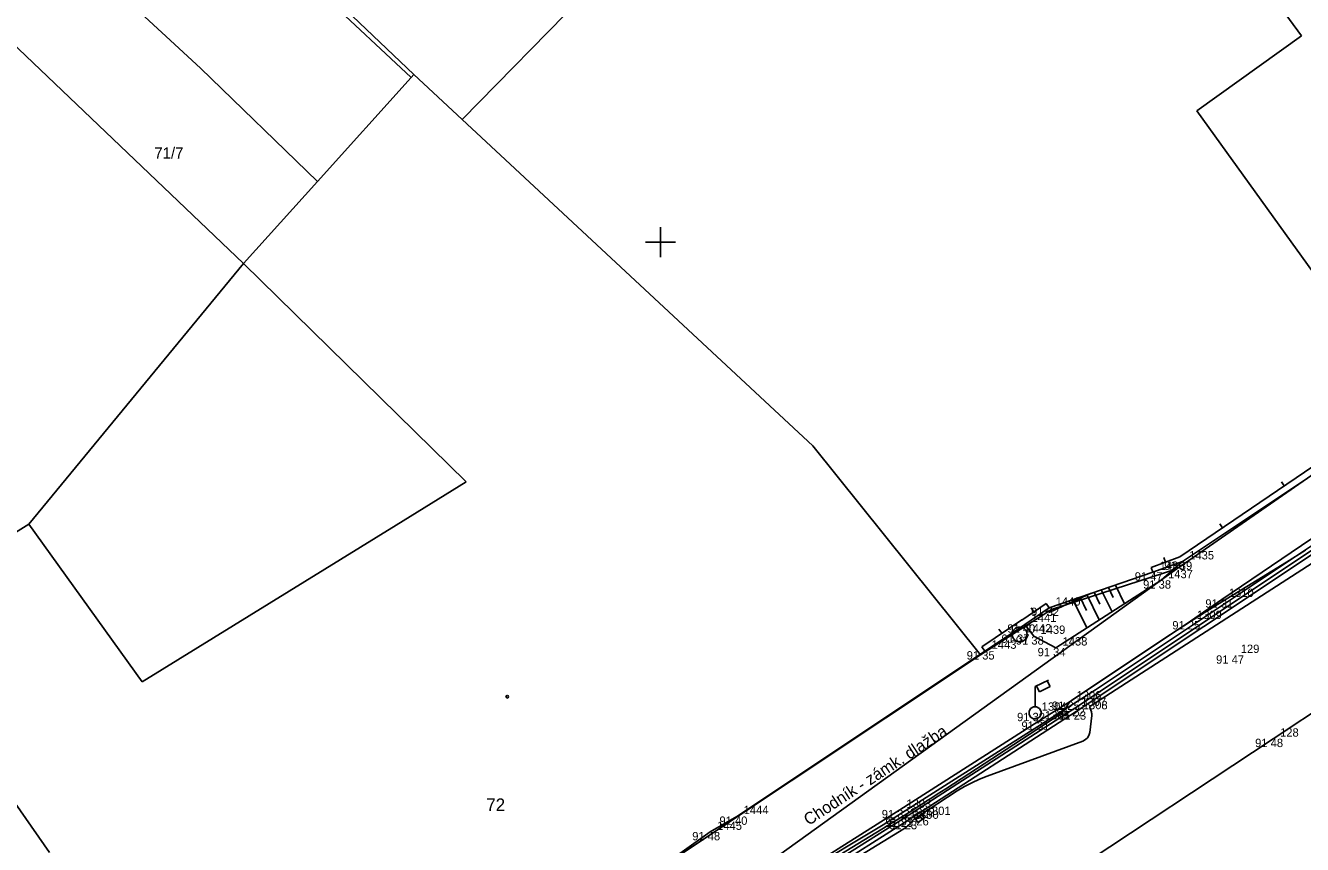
# Model space of a CAD drawing. Extents: x -711081 to -709338, y -1025122 to -1024092.
# Drawn here: x -710971.31 to -710928.46, y -1025020.22 to -1024992.72 of the extents above; entities that cross this region are included whole.
import ezdxf

# ---------------------------------------------------------------- set-up
doc = ezdxf.new("R2010")
doc.units = 0
for name, color, linetype in [('Ex_Minor Contours', 7, 'Continuous'), ('Z_body', 7, 'Continuous'), ('Z_body_cisla', 7, 'Continuous'), ('Z_body_vysky_redukovane', 7, 'Continuous'), ('Z_budova', 7, 'Continuous'), ('Z_hektometricka_sit', 7, 'Continuous'), ('Z_hrany_paty', 7, 'Continuous'), ('Z_katastr_cisla_pozemkova', 7, 'Continuous'), ('Z_katastr_cisla_stavebni', 7, 'Continuous'), ('Z_katastr_hranice', 7, 'Continuous'), ('Z_katastr_vnitrni_kresba', 7, 'Continuous'), ('Z_katastr_znacky_budov', 7, 'Continuous'), ('Z_komunikace', 7, 'Continuous'), ('Z_komunikace_osa', 7, 'Continuous'), ('Z_kos', 7, 'Continuous'), ('Z_obruba', 7, 'Continuous'), ('Z_ploty', 7, 'Continuous'), ('Z_ploty_znacky', 7, 'Continuous'), ('Z_popisy', 7, 'Continuous'), ('Z_rozhranni', 7, 'Continuous'), ('Z_site_kanalizace_znaky', 7, 'Continuous'), ('Z_site_vo_znaky', 7, 'Continuous'), ('Z_technicke_srafy', 7, 'Continuous'), ('Z_vstupy', 7, 'Continuous')]:
    doc.layers.add(name, color=color, linetype=linetype)

# ---------------------------------------------------------------- blocks, each defined once
blk = doc.blocks.new('POINT_DISPLAY')
blk.add_line((0, 0), (0, 0))
blk = doc.blocks.new('Z210')
blk.add_line((0, 0), (0, 0.17))
blk = doc.blocks.new('Z10001')
blk.add_circle((0, 0), 0.25)
blk = doc.blocks.new('Z13')
for p, q in [((0, 0.88), (0.45, 1.1)), ((0, 0.2), (0, 0.88)), ((0.15, 0.7), (0.05, 0.9)), ((0.5, 0.88), (0.15, 0.7)), ((0.4, 1.07), (0.5, 0.88)), ((-0.2, 0.05), (-0.15, 0.15)), ((-0.2, -0.05), (-0.2, 0.05)), ((-0.15, 0.15), (-0.05, 0.2)), ((-0.05, 0.2), (0.05, 0.2)), ((0.05, 0.2), (0.15, 0.15)), ((0.15, 0.15), (0.2, 0.05)), ((0.2, 0.05), (0.2, -0.05)), ((-0.15, -0.15), (-0.2, -0.05)), ((-0.05, -0.2), (-0.15, -0.15)), ((0.05, -0.2), (-0.05, -0.2)), ((0.15, -0.15), (0.05, -0.2)), ((0.2, -0.05), (0.15, -0.15))]:
    blk.add_line(p, q)
blk = doc.blocks.new('Z46260')
for p, q in [((0.13, 0.13), (-0.13, 0.13)), ((-0.13, 0.13), (-0.13, -0.13)), ((0.13, 0), (-0.13, 0)), ((0.13, -0.13), (0.13, 0.13)), ((-0.13, -0.13), (0.13, -0.13))]:
    blk.add_line(p, q)

msp = doc.modelspace()

# ---------------------------------------------------------------- linework, layer by layer
at = {"layer": 'Ex_Minor Contours'}
for points in [[(-710928.36, -1025010.335), (-710928.571, -1025010.473), (-710928.784, -1025010.609), (-710928.997, -1025010.742), (-710931.307, -1025012.16), (-710931.762, -1025012.442), (-710932.214, -1025012.729), (-710932.664, -1025013.02), (-710933.111, -1025013.315), (-710936.167, -1025015.358), (-710936.212, -1025015.391), (-710936.252, -1025015.428), (-710936.289, -1025015.468), (-710936.323, -1025015.513), (-710936.448, -1025015.698), (-710936.481, -1025015.742), (-710936.518, -1025015.782), (-710936.559, -1025015.819), (-710936.604, -1025015.851), (-710940.431, -1025018.347), (-710940.576, -1025018.441), (-710940.72, -1025018.535), (-710940.865, -1025018.629), (-710941.009, -1025018.723), (-710941.588, -1025019.098), (-710941.732, -1025019.191), (-710941.878, -1025019.284), (-710942.024, -1025019.375), (-710942.171, -1025019.465), (-710945.798, -1025021.678)], [(-710944.666, -1025021.426), (-710941.831, -1025019.69), (-710941.789, -1025019.662), (-710941.748, -1025019.632), (-710941.71, -1025019.599), (-710941.673, -1025019.564), (-710941.531, -1025019.417), (-710941.495, -1025019.381), (-710941.456, -1025019.348), (-710941.416, -1025019.317), (-710941.374, -1025019.288), (-710940.043, -1025018.423), (-710939.803, -1025018.277), (-710939.556, -1025018.145), (-710939.302, -1025018.027), (-710939.041, -1025017.923), (-710935.827, -1025016.746), (-710935.738, -1025016.7), (-710935.67, -1025016.638), (-710935.624, -1025016.558), (-710935.6, -1025016.46), (-710935.529, -1025015.885), (-710935.527, -1025015.854), (-710935.529, -1025015.824), (-710935.534, -1025015.795), (-710935.543, -1025015.766), (-710935.587, -1025015.651), (-710935.593, -1025015.624), (-710935.59, -1025015.599), (-710935.578, -1025015.578), (-710935.557, -1025015.56), (-710927.636, -1025010.447)], [(-710935.568, -1025011.794), (-710936.913, -1025012.41), (-710936.925, -1025012.414), (-710936.936, -1025012.417), (-710936.948, -1025012.418), (-710936.96, -1025012.417), (-710937.014, -1025012.41), (-710937.023, -1025012.408), (-710937.032, -1025012.405), (-710937.041, -1025012.401), (-710937.049, -1025012.396), (-710937.097, -1025012.363)]]:
    msp.add_lwpolyline(points, dxfattribs=at)
at = {"layer": 'Z_budova'}
for p, q in [((-710939.12, -1025013.73), (-710947.44, -1025019.28)), ((-710939.22, -1025013.58), (-710939.12, -1025013.73)), ((-710947.44, -1025019.28), (-710948.33, -1025019.8))]:
    msp.add_line(p, q, dxfattribs=at)
at = {"layer": 'Z_hektometricka_sit'}
for p, q in [((-710950, -1024999.5), (-710950, -1025000.5)), ((-710950.5, -1025000), (-710949.5, -1025000))]:
    msp.add_line(p, q, dxfattribs=at)
at = {"layer": 'Z_hrany_paty'}
for p, q in [((-710933.2, -1025011.35), (-710932.49, -1025010.72)), ((-710933.2, -1025011.35), (-710936.74, -1025013.62)), ((-710937.78, -1025012.83), (-710937.47, -1025013.23)), ((-710936.74, -1025013.62), (-710937.47, -1025013.23))]:
    msp.add_line(p, q, dxfattribs=at)
at = {"layer": 'Z_katastr_hranice'}
for p, q in [((-710947.91, -1024986.96), (-710956.66, -1024995.88)), ((-710958.28, -1024994.37), (-710964.8, -1024988.15)), ((-710969.65, -1024990.25), (-710965.44, -1024994.16)), ((-710963.99, -1025000.72), (-710972.98, -1024992.14)), ((-710965.44, -1024994.16), (-710961.51, -1024997.96)), ((-710956.66, -1024995.88), (-710958.28, -1024994.37)), ((-710944.89, -1025006.84), (-710956.66, -1024995.88)), ((-710961.51, -1024997.96), (-710963.99, -1025000.72)), ((-710911.49, -1024999.04), (-710935.4, -1025015.03)), ((-710963.99, -1025000.72), (-710971.2, -1025009.47)), ((-710924.85, -1025005.52), (-710932.67, -1025010.97)), ((-710939.26, -1025013.85), (-710944.89, -1025006.84)), ((-710971.2, -1025009.47), (-710973.26, -1025010.74)), ((-710932.67, -1025010.97), (-710955.17, -1025027.15)), ((-710936.88, -1025012.33), (-710932.67, -1025010.97)), ((-710970.5, -1025020.49), (-710976.09, -1025012.49)), ((-710939.26, -1025013.85), (-710936.88, -1025012.33)), ((-710948.79, -1025020.2), (-710939.26, -1025013.85)), ((-710935.4, -1025015.03), (-710942.53, -1025019.56)), ((-710942.53, -1025019.56), (-710955.17, -1025027.15)), ((-710951.03, -1025021.69), (-710948.79, -1025020.2))]:
    msp.add_line(p, q, dxfattribs=at)
at = {"layer": 'Z_katastr_vnitrni_kresba'}
for p, q in [((-710958.37, -1024994.47), (-710966.55, -1024986.8)), ((-710928.49, -1024993.07), (-710930.75, -1024990)), ((-710932, -1024995.59), (-710928.49, -1024993.07)), ((-710958.37, -1024994.47), (-710961.51, -1024997.96)), ((-710958.28, -1024994.37), (-710958.37, -1024994.47)), ((-710926.21, -1025003.65), (-710932, -1024995.59)), ((-710956.52, -1025008.05), (-710963.99, -1025000.72)), ((-710958.87, -1025009.5), (-710956.52, -1025008.05)), ((-710971.2, -1025009.47), (-710967.39, -1025014.76)), ((-710967.39, -1025014.76), (-710958.87, -1025009.5))]:
    msp.add_line(p, q, dxfattribs=at)
at = {"layer": 'Z_katastr_znacky_budov'}
msp.add_circle((-710955.142, -1025015.26), 0.0437, dxfattribs=at)
at = {"layer": 'Z_komunikace'}
for p, q in [((-710936.1, -1025015.64), (-710926.84, -1025009.47)), ((-710941.85, -1025019.35), (-710936.1, -1025015.64)), ((-710952.26, -1025025.9), (-710941.85, -1025019.35))]:
    msp.add_line(p, q, dxfattribs=at)
at = {"layer": 'Z_komunikace_osa'}
for p, q in [((-710929.44, -1025016.67), (-710919.86, -1025010.3)), ((-710940.68, -1025024.1), (-710929.44, -1025016.67))]:
    msp.add_line(p, q, dxfattribs=at)
at = {"layer": 'Z_obruba'}
for p, q in [((-710931.16, -1025011.99), (-710926.99, -1025009.16)), ((-710932.22, -1025012.72), (-710931.16, -1025011.99)), ((-710936.26, -1025015.42), (-710932.22, -1025012.72)), ((-710937.33, -1025016.09), (-710936.26, -1025015.42)), ((-710941.97, -1025019.06), (-710937.33, -1025016.09)), ((-710952.36, -1025025.6), (-710941.97, -1025019.06))]:
    msp.add_line(p, q, dxfattribs=at)
at = {"layer": 'Z_ploty'}
for p, q in [((-710925.97, -1025006.07), (-710932.57, -1025010.56)), ((-710925.83, -1025006.27), (-710932.49, -1025010.72)), ((-710932.57, -1025010.56), (-710933.54, -1025010.92)), ((-710932.49, -1025010.72), (-710933.48, -1025011.08)), ((-710933.54, -1025010.92), (-710933.48, -1025011.08)), ((-710937.06, -1025012.13), (-710937.88, -1025012.69)), ((-710936.96, -1025012.27), (-710937.06, -1025012.13)), ((-710936.96, -1025012.27), (-710937.78, -1025012.83)), ((-710939.22, -1025013.58), (-710937.88, -1025012.68)), ((-710939.12, -1025013.73), (-710937.78, -1025012.83))]:
    msp.add_line(p, q, dxfattribs=at)
at = {"layer": 'Z_rozhranni'}
for p, q in [((-710936.05, -1025015.75), (-710926.79, -1025009.58)), ((-710941.72, -1025019.43), (-710936.05, -1025015.75)), ((-710952.22, -1025026.05), (-710941.72, -1025019.43))]:
    msp.add_line(p, q, dxfattribs=at)
at = {"layer": 'Z_technicke_srafy'}
for p, q in [((-710935.21, -1025011.67), (-710934.85, -1025012.41)), ((-710934.97, -1025011.59), (-710934.81, -1025011.93)), ((-710934.73, -1025011.51), (-710934.43, -1025012.14)), ((-710936.16, -1025012), (-710935.7, -1025012.95)), ((-710935.92, -1025011.92), (-710935.71, -1025012.37)), ((-710935.69, -1025011.83), (-710935.28, -1025012.68)), ((-710935.45, -1025011.75), (-710935.26, -1025012.15))]:
    msp.add_line(p, q, dxfattribs=at)
at = {"layer": 'Z_vstupy'}
for p, q in [((-710936.96, -1025012.27), (-710933.48, -1025011.08)), ((-710950.9, -1025021.62), (-710948.33, -1025019.8))]:
    msp.add_line(p, q, dxfattribs=at)

# ---------------------------------------------------------------- block references
at = {"layer": 'Z_body'}
for p in [(-710932.49, -1025010.72), (-710933.48, -1025011.08), (-710933.2, -1025011.35), (-710931.16, -1025011.99), (-710936.96, -1025012.27), (-710937.78, -1025012.83), (-710932.22, -1025012.72), (-710937.95, -1025013.17), (-710937.47, -1025013.23), (-710939.12, -1025013.73), (-710936.74, -1025013.62), (-710930.75, -1025013.87), (-710936.26, -1025015.42), (-710937.43, -1025015.8), (-710936.1, -1025015.64), (-710936.05, -1025015.75), (-710937.33, -1025016.09), (-710929.44, -1025016.67), (-710947.44, -1025019.28), (-710941.97, -1025019.06), (-710941.85, -1025019.35), (-710941.72, -1025019.43), (-710941.33, -1025019.3), (-710948.33, -1025019.8)]:
    msp.add_blockref('POINT_DISPLAY', p, dxfattribs=at)
at = {"layer": 'Z_kos'}
msp.add_blockref('Z10001', (-710937.95, -1025013.17), dxfattribs=at)
at = {"layer": 'Z_ploty_znacky'}
for p, rotation in [((-710929.07, -1025008.18), 34.199999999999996), ((-710931.14, -1025009.59), 34.199999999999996), ((-710933.05, -1025010.74), 20), ((-710937.47, -1025012.41), 34.3), ((-710938.55, -1025013.13), 33.9)]:
    msp.add_blockref('Z210', p, dxfattribs=dict(at, rotation=rotation))
at = {"layer": 'Z_site_kanalizace_znaky', "rotation": 32.4}
msp.add_blockref('Z46260', (-710941.33, -1025019.3), dxfattribs=at)
at = {"layer": 'Z_site_vo_znaky'}
msp.add_blockref('Z13', (-710937.43, -1025015.8), dxfattribs=at)

# ---------------------------------------------------------------- texts
at = {"layer": 'Z_body_cisla'}
for s, p in [('1435', (-710932.26, -1025010.65)), ('1436', (-710933.25, -1025011)), ('1437', (-710932.97, -1025011.28)), ('1310', (-710930.93, -1025011.91)), ('1440', (-710936.74, -1025012.2)), ('1441', (-710937.55, -1025012.75)), ('1309', (-710932, -1025012.65)), ('1442', (-710937.72, -1025013.1)), ('1439', (-710937.25, -1025013.15)), ('1443', (-710938.89, -1025013.65)), ('1438', (-710936.51, -1025013.54)), ('129', (-710930.53, -1025013.79)), ('1306', (-710936.04, -1025015.35)), ('1304', (-710937.21, -1025015.73)), ('1307', (-710935.88, -1025015.57)), ('1308', (-710935.83, -1025015.68)), ('1305', (-710937.1, -1025016.02)), ('128', (-710929.21, -1025016.6)), ('1444', (-710947.21, -1025019.2)), ('1303', (-710941.75, -1025018.99)), ('1302', (-710941.63, -1025019.28)), ('1301', (-710941.1, -1025019.23)), ('1300', (-710941.5, -1025019.36)), ('1445', (-710948.1, -1025019.73))]:
    msp.add_text(s, height=0.28, dxfattribs=at).set_placement(p)
at = {"layer": 'Z_body_vysky_redukovane'}
for s, p in [('91 39', (-710933.097, -1025011)), ('91 47', (-710934.087, -1025011.36)), ('91 38', (-710933.807, -1025011.63)), ('91 31', (-710931.72, -1025012.27)), ('91 52', (-710937.567, -1025012.55)), ('91 40', (-710938.363, -1025013.11)), ('91 25', (-710932.827, -1025013)), ('91 37', (-710938.557, -1025013.45)), ('91 38', (-710938.077, -1025013.51)), ('91 35', (-710939.727, -1025014.01)), ('91 34', (-710937.347, -1025013.9)), ('91 47', (-710931.357, -1025014.15)), ('91 25', (-710936.867, -1025015.7)), ('91 32', (-710938.037, -1025016.08)), ('91 22', (-710936.707, -1025015.92)), ('91 23', (-710936.657, -1025016.03)), ('91 31', (-710937.89, -1025016.37)), ('91 48', (-710930.047, -1025016.95)), ('91 40', (-710948.023, -1025019.56)), ('91 32', (-710942.577, -1025019.34)), ('91 23', (-710942.457, -1025019.63)), ('91 23', (-710942.327, -1025019.71)), ('91 26', (-710941.937, -1025019.58)), ('91 48', (-710948.937, -1025020.08))]:
    msp.add_text(s, height=0.28, dxfattribs=at).set_placement(p)
at = {"layer": 'Z_katastr_cisla_pozemkova'}
msp.add_text('71/7', height=0.375, dxfattribs=at).set_placement((-710966.985, -1024997.19))
at = {"layer": 'Z_katastr_cisla_stavebni'}
msp.add_text('72', height=0.425, dxfattribs=at).set_placement((-710955.848, -1025019.1))
at = {"layer": 'Z_popisy'}
msp.add_text('Chodník - zámk. dlažba', height=0.4, rotation=33.3, dxfattribs=at).set_placement((-710945.03, -1025019.6))

doc.saveas('drawing.dxf')
